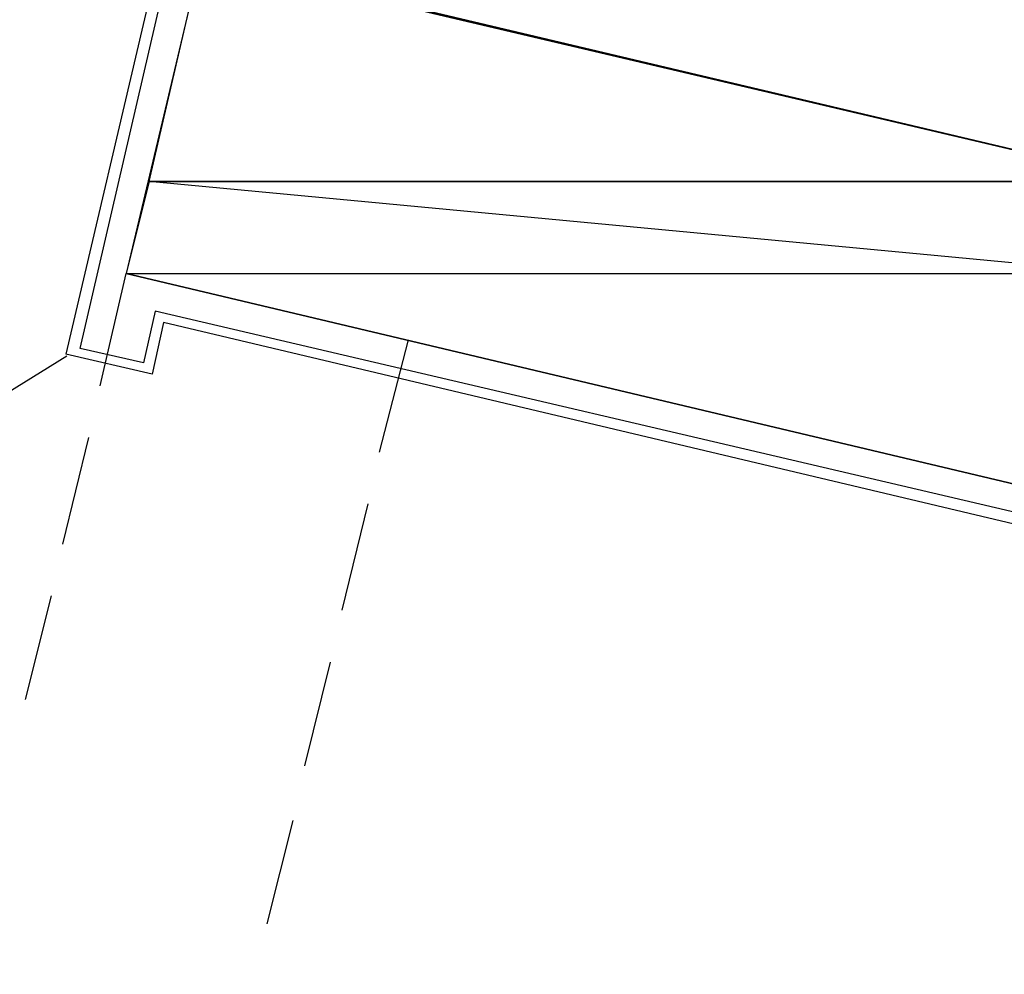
# Model space of a CAD drawing. Header units: feet. Extents: x -79 to 198, y -22 to 181.
# Tile 290 of 318: x 105.35 to 109.91, y 145.37 to 149.79. Entities that reach past the tile are written whole.
import ezdxf

# ---------------------------------------------------------------- set-up
doc = ezdxf.new("R2010")
doc.units = ezdxf.units.FT
doc.layers.add('A-LINEA', color=7, linetype='CONTINUOUS')
doc.layers.add('A-MURO-CONCRETO', color=8, linetype='CONTINUOUS')

msp = doc.modelspace()

# ---------------------------------------------------------------- linework, layer by layer
at = {"layer": 'A-LINEA'}
for p, q in [((106.0133, 150.1778), (105.56, 148.2444)), ((105.6267, 148.2711), (106.0533, 150.1111)), ((105.72, 148.0978), (105.84, 148.6178)), ((105.9733, 148.4444), (105.92, 148.2044)), ((110.1867, 147.4578), (105.9733, 148.4444)), ((106.0133, 148.3911), (105.96, 148.1511)), ((110.2267, 147.3911), (106.0133, 148.3911)), ((107.0133, 147.7911), (107.1467, 148.3111)), ((105.92, 148.2044), (105.6267, 148.2711)), ((105.5656, 148.235), (102.1561, 146.1301)), ((105.96, 148.1511), (105.56, 148.2444)), ((105.5467, 147.3644), (105.6667, 147.8578)), ((106.84, 147.0578), (106.96, 147.5511)), ((105.3733, 146.6444), (105.4933, 147.1244)), ((106.6667, 146.3378), (106.7867, 146.8178)), ((106.4933, 145.6044), (106.6133, 146.0844))]:
    msp.add_line(p, q, dxfattribs=at)
for points in [[(108.6533, 156.8844), (107, 149.8844), (110.5733, 149.0444), (110.4133, 148.3911), (124.3067, 145.1111)], [(110.2267, 147.5778), (110.5733, 149.0444), (106.1867, 150.0844), (105.84, 148.6178), (110.2267, 147.5778)]]:
    msp.add_lwpolyline(points, dxfattribs=at)
at = {"layer": 'A-MURO-CONCRETO'}
for points in [[(106.1867, 150.0844), (110.5733, 149.0444), (105.9467, 149.0444), (106.1867, 150.0844), (106.1867, 150.0844)], [(105.9467, 149.0444), (105.84, 148.6178), (110.4667, 148.6178), (105.9467, 149.0444)], [(105.9467, 149.0444), (110.5733, 149.0444), (110.4667, 148.6178), (105.9467, 149.0444), (105.9467, 149.0444)], [(105.84, 148.6178), (110.4667, 148.6178), (110.2267, 147.5778), (105.84, 148.6178), (105.84, 148.6178)]]:
    msp.add_lwpolyline(points, dxfattribs=at)

doc.saveas('drawing.dxf')
